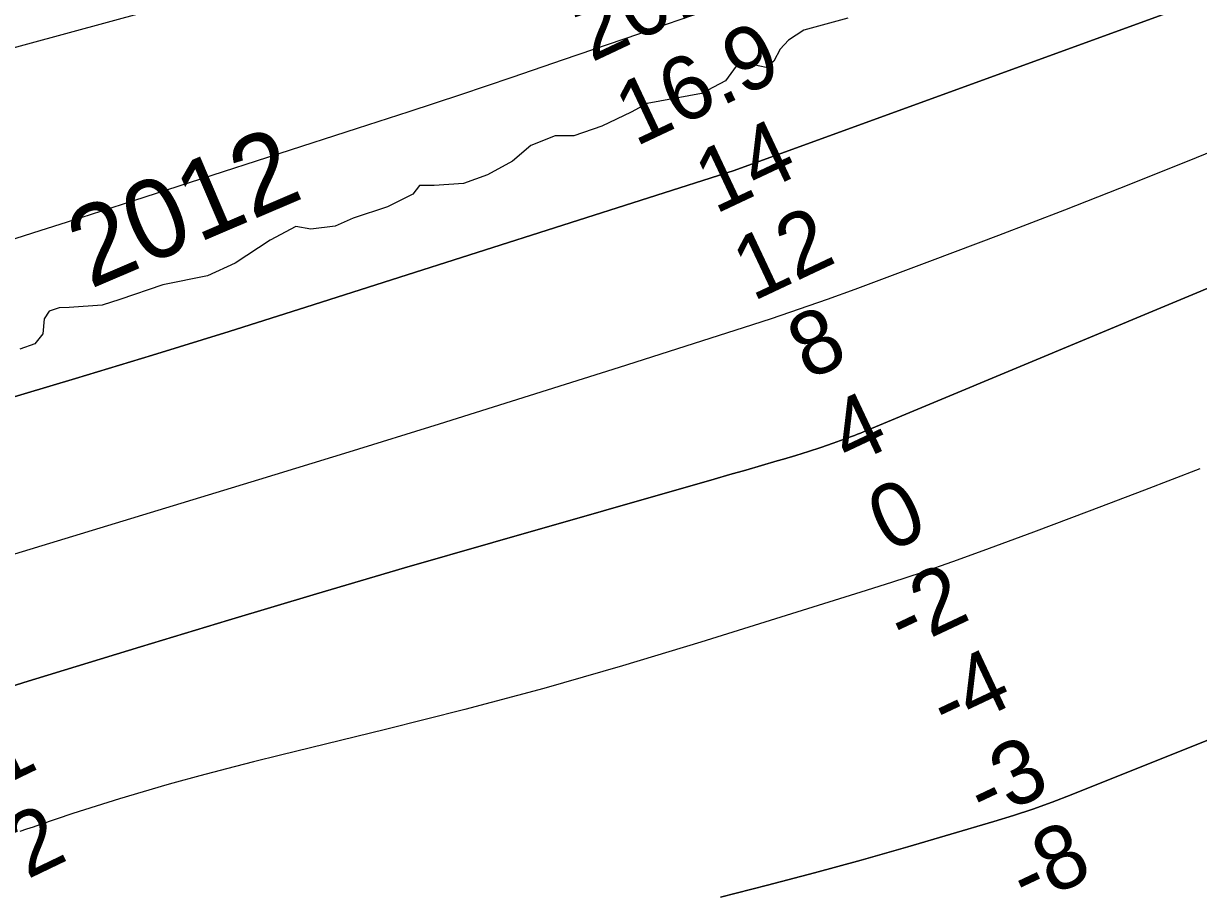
# Model space of a CAD drawing. Extents: x 3177385 to 3215275, y 903885 to 929304.
# Drawn here: x 3194893 to 3196130, y 913987 to 914900 of the extents above; entities that cross this region are included whole.
import ezdxf

# ---------------------------------------------------------------- set-up
doc = ezdxf.new("R2010")
doc.units = 0
for name, color, linetype in [('V-RIVR-EDGE', 7, 'Continuous'), ('V-RIVR-IDEN', 7, 'Continuous'), ('V-RIVR-RANG', 7, 'Continuous'), ('V-TOPO-DPTH', 7, 'Continuous'), ('V-TOPO-MINR', 7, 'Continuous'), ('V-TOPO-WATR', 7, 'Continuous')]:
    doc.layers.add(name, color=color, linetype=linetype)

msp = doc.modelspace()

# ---------------------------------------------------------------- linework, layer by layer
at = {"layer": 'V-RIVR-EDGE'}
msp.add_lwpolyline([(3195761.176145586, 914906.0486810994), (3195714.9570470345, 914893.2304948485), (3195698.765287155, 914882.6474297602), (3195689.9668927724, 914873.4317050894), (3195683.4687178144, 914860.5153004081), (3195675.1390470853, 914854.0696608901), (3195655.2888639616, 914858.2756109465), (3195643.7352313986, 914855.5329355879), (3195632.611491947, 914839.8567244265), (3195607.1754555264, 914826.5252736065), (3195549.8771584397, 914816.043853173), (3195533.2269535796, 914806.8475437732), (3195502.24503648, 914792.1441842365), (3195472.6601537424, 914782.0561105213), (3195453.26156315, 914782.1040776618), (3195427.371650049, 914772.0068673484), (3195408.3938159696, 914755.4263290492), (3195382.0317529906, 914741.1734199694), (3195356.605995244, 914731.9988099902), (3195325.6549141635, 914729.7659729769), (3195310.4131644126, 914729.8036614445), (3195303.4622548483, 914720.5833684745), (3195276.6406048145, 914707.255343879), (3195240.584956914, 914695.3357743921), (3195221.62768018, 914687.0689177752), (3195195.7548982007, 914683.8997755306), (3195180.0581296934, 914686.7098333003), (3195153.23419551, 914672.4580662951), (3195116.223969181, 914648.0702584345), (3195087.0929631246, 914634.7479442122), (3195039.958116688, 914625.1651405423), (3194994.657050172, 914610.0353141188), (3194976.167355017, 914604.0766714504), (3194941.5201622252, 914601.3910998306), (3194930.895982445, 914600.9554963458), (3194920.2649502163, 914597.7486656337), (3194915.1638096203, 914589.4475467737), (3194913.739365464, 914573.7473520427), (3194905.3994160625, 914563.1448716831), (3194889.6820902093, 914557.6412477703)], dxfattribs=at)
at = {"layer": 'V-TOPO-DPTH'}
for points in [[(3197608.889729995, 915675.1253427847), (3196739.20963079, 915418.2624344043), (3196718.30511416, 915412.5376821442), (3196697.5360014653, 915406.3473999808), (3196676.87504357, 915399.8281472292), (3196656.3763178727, 915392.8154385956), (3196635.985746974, 915385.4737593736), (3196626.495976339, 915381.9278373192), (3196601.4365561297, 915372.5801042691), (3196576.3702184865, 915363.2509893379), (3196551.293504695, 915353.9498015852), (3196526.2098734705, 915344.6672319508), (3195636.5753218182, 915083.4209984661), (3195626.6842784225, 915080.907133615), (3195530.5854590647, 915053.0115609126), (3195516.215784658, 915048.7667907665), (3195501.8737764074, 915044.4320184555), (3195487.573267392, 915039.9622428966), (3195473.300424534, 915035.4024651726), (3194569.5147533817, 914789.585222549)], [(3197678.3467079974, 915516.860765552), (3197353.2653252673, 915387.7548485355), (3197242.557586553, 915343.9981400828), (3197131.75475655, 915300.4847491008), (3197020.809289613, 915257.3363343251), (3196909.7687313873, 915214.4312370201), (3196730.641495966, 915145.5566741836), (3196709.0786438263, 915137.3099860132), (3196687.4963371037, 915129.1148096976), (3196665.884848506, 915120.9969011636), (3196644.253905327, 915112.9305044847), (3196517.4822302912, 915065.9142116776), (3196432.423415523, 915034.4529671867), (3196347.3280107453, 915003.0912733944), (3196262.1777209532, 914971.8789056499), (3196176.990841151, 914940.7660886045), (3195641.58, 914745.75), (3195190.7389304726, 914601.7920965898), (3195109.9526626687, 914576.310802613), (3195029.04937177, 914551.2114811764), (3194947.970546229, 914526.6851185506), (3194866.7746975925, 914502.5407284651)], [(3194866.7746975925, 914502.5407284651), (3194947.970546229, 914526.6851185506), (3195029.04937177, 914551.2114811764), (3195109.9526626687, 914576.310802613), (3195190.7389304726, 914601.7920965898), (3195641.58, 914745.75), (3196176.990841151, 914940.7660886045), (3196262.1777209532, 914971.8789056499), (3196347.3280107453, 915003.0912733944), (3196432.423415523, 915034.4529671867), (3196517.4822302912, 915065.9142116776), (3196644.253905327, 915112.9305044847), (3196665.884848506, 915120.9969011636), (3196687.4963371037, 915129.1148096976), (3196709.0786438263, 915137.3099860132), (3196730.641495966, 915145.5566741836), (3196909.7687313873, 915214.4312370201), (3197020.809289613, 915257.3363343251), (3197131.75475655, 915300.4847491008), (3197242.557586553, 915343.9981400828), (3197353.2653252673, 915387.7548485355), (3197678.3467079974, 915516.860765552)], [(3196729.695999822, 914867.1937705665), (3195777.5949083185, 914470.541356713), (3195774.5235218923, 914469.2891346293), (3195771.4399890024, 914468.0682865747), (3195768.338236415, 914466.894499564), (3195765.2243373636, 914465.7520865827), (3195745.6746398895, 914458.7480934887), (3195732.736759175, 914454.2511533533), (3195719.74556545, 914449.9193101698), (3195706.6744022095, 914445.8351124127), (3195693.549925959, 914441.9160116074), (3195686.798915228, 914439.9697717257), (3195670.257403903, 914435.2067412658), (3195653.713877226, 914430.4507295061), (3195637.1673275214, 914425.7052457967), (3195620.6187624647, 914420.9667807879), (3195387.4881694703, 914354.2931345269), (3195294.606226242, 914327.4453423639), (3195201.8277668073, 914300.2481938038), (3195109.2045330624, 914272.5270106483), (3195016.684783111, 914244.456471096), (3194893.609737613, 914206.73521719), (3194862.735932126, 914197.1664007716)], [(3194862.735932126, 914197.1664007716), (3194893.609737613, 914206.73521719), (3195016.684783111, 914244.456471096), (3195109.2045330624, 914272.5270106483), (3195201.8277668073, 914300.2481938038), (3195294.606226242, 914327.4453423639), (3195387.4881694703, 914354.2931345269), (3195620.6187624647, 914420.9667807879), (3195637.1673275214, 914425.7052457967), (3195653.713877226, 914430.4507295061), (3195670.257403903, 914435.2067412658), (3195686.798915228, 914439.9697717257), (3195693.549925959, 914441.9160116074), (3195706.6744022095, 914445.8351124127), (3195719.74556545, 914449.9193101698), (3195732.736759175, 914454.2511533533), (3195745.6746398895, 914458.7480934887), (3195765.2243373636, 914465.7520865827), (3195768.338236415, 914466.894499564), (3195771.4399890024, 914468.0682865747), (3195774.5235218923, 914469.2891346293), (3195777.5949083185, 914470.541356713), (3196729.695999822, 914867.1937705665)], [(3195627.2290015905, 913980.8548042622), (3195676.767243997, 913993.4288968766), (3195726.192455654, 914006.4220756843), (3195775.4481211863, 914020.0438837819), (3195824.5907559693, 914034.0847780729), (3195914.9989286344, 914060.5400634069), (3195935.566238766, 914066.8798315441), (3195955.9994547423, 914073.6080162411), (3195976.2315294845, 914080.9188257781), (3195996.32951007, 914088.6180518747), (3196214.76040921, 914175.90526666), (3196343.6975243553, 914228.1967758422), (3196472.267324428, 914281.363818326), (3196600.286151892, 914335.8441607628), (3196727.9376642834, 914391.2000365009), (3196927.5293723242, 914478.9690907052), (3196955.900347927, 914491.3450332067), (3196984.3193475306, 914503.60877792), (3197012.810383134, 914515.7042259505), (3197041.3494427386, 914527.6874761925), (3197477.666219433, 914709.3763715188)], [(3195627.2290015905, 913980.8548042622), (3195676.767243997, 913993.4288968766), (3195726.192455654, 914006.4220756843), (3195775.4481211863, 914020.0438837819), (3195824.5907559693, 914034.0847780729), (3195914.9989286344, 914060.5400634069), (3195935.566238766, 914066.8798315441), (3195955.9994547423, 914073.6080162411), (3195976.2315294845, 914080.9188257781), (3195996.32951007, 914088.6180518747), (3196214.76040921, 914175.90526666), (3196343.6975243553, 914228.1967758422), (3196472.267324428, 914281.363818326), (3196600.286151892, 914335.8441607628), (3196727.9376642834, 914391.2000365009), (3196927.5293723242, 914478.9690907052), (3196955.900347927, 914491.3450332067), (3196984.3193475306, 914503.60877792), (3197012.810383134, 914515.7042259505), (3197041.3494427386, 914527.6874761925), (3197477.666219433, 914709.3763715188)]]:
    msp.add_lwpolyline(points, dxfattribs=at)
at = {"layer": 'V-TOPO-MINR'}
for points in [[(3197608.889729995, 915675.1253427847), (3196739.20963079, 915418.2624344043), (3196718.30511416, 915412.5376821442), (3196697.5360014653, 915406.3473999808), (3196676.87504357, 915399.8281472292), (3196656.3763178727, 915392.8154385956), (3196635.985746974, 915385.4737593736), (3196626.495976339, 915381.9278373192), (3196601.4365561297, 915372.5801042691), (3196576.3702184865, 915363.2509893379), (3196551.293504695, 915353.9498015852), (3196526.2098734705, 915344.6672319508), (3195636.5753218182, 915083.4209984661), (3195626.6842784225, 915080.907133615), (3195530.5854590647, 915053.0115609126), (3195516.215784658, 915048.7667907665), (3195501.8737764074, 915044.4320184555), (3195487.573267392, 915039.9622428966), (3195473.300424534, 915035.4024651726), (3194569.5147533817, 914789.585222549)], [(3196225.3489619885, 915118.1147330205), (3196117.0996498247, 915083.9547162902), (3196009.077536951, 915049.101959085), (3195901.3962230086, 915013.2100911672), (3195793.942108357, 914976.6254827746), (3195598.8563746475, 914909.154690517), (3195584.3555411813, 914904.1451154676), (3195569.852422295, 914899.1421730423), (3195555.345875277, 914894.149179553), (3195540.8370428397, 914889.1628186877), (3195461.7210090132, 914862.0027434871), (3195407.6032983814, 914843.5888239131), (3195353.420062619, 914825.3715634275), (3195299.138539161, 914807.4492915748), (3195244.791490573, 914789.7236788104), (3194997.0924851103, 914709.6798468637), (3194953.9150370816, 914695.791605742), (3194910.712764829, 914681.98138587), (3194867.473256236, 914668.2881978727)], [(3196723.1850177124, 915001.7732385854), (3196128.0656971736, 914759.0598994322), (3196058.8761753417, 914731.2232438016), (3195989.5156698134, 914703.8255277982), (3195919.8986887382, 914677.0862212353), (3195850.1107239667, 914650.7858542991), (3195768.566825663, 914620.4955446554), (3195739.3507955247, 914609.8776724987), (3195710.0391429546, 914599.5370941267), (3195680.5840567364, 914589.6124564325), (3195651.0333480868, 914579.9651125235), (3195520.677223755, 914538.4267787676), (3195425.817587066, 914508.4082166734), (3195330.879132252, 914478.6428210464), (3195235.822450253, 914449.2571751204), (3195140.6869501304, 914420.1246956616), (3194777.5295364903, 914309.7117402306)], [(3196729.695999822, 914867.1937705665), (3195777.5949083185, 914470.541356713), (3195774.5235218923, 914469.2891346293), (3195771.4399890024, 914468.0682865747), (3195768.338236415, 914466.894499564), (3195765.2243373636, 914465.7520865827), (3195745.6746398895, 914458.7480934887), (3195732.736759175, 914454.2511533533), (3195719.74556545, 914449.9193101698), (3195706.6744022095, 914445.8351124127), (3195693.549925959, 914441.9160116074), (3195686.798915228, 914439.9697717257), (3195670.257403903, 914435.2067412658), (3195653.713877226, 914430.4507295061), (3195637.1673275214, 914425.7052457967), (3195620.6187624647, 914420.9667807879), (3195387.4881694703, 914354.2931345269), (3195294.606226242, 914327.4453423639), (3195201.8277668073, 914300.2481938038), (3195109.2045330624, 914272.5270106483), (3195016.684783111, 914244.456471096), (3194893.609737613, 914206.73521719), (3194862.735932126, 914197.1664007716)], [(3197477.666219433, 914709.3763715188), (3197041.3494427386, 914527.6874761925), (3197012.810383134, 914515.7042259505), (3196984.3193475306, 914503.60877792), (3196955.900347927, 914491.3450332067), (3196927.5293723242, 914478.9690907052), (3196727.9376642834, 914391.2000365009), (3196600.286151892, 914335.8441607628), (3196472.267324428, 914281.363818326), (3196343.6975243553, 914228.1967758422), (3196214.76040921, 914175.90526666), (3195996.32951007, 914088.6180518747), (3195976.2315294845, 914080.9188257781), (3195955.9994547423, 914073.6080162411), (3195935.566238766, 914066.8798315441), (3195914.9989286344, 914060.5400634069), (3195824.5907559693, 914034.0847780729), (3195775.4481211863, 914020.0438837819), (3195726.192455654, 914006.4220756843), (3195676.767243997, 913993.4288968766), (3195627.2290015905, 913980.8548042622)], [(3196131.92502294, 914431.6048222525), (3196073.71381444, 914409.092747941), (3196015.3450146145, 914386.9924879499), (3195956.871153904, 914365.1667708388), (3195903.4351418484, 914345.4362403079), (3195871.515454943, 914333.9317720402), (3195839.4824616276, 914322.7605204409), (3195807.2795086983, 914312.0890938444), (3195774.963249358, 914301.7508839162), (3195606.343990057, 914249.251190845), (3195523.873786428, 914224.431060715), (3195441.1124886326, 914200.662024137), (3195357.9145495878, 914178.4696278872), (3195274.425516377, 914157.3283251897), (3195163.8009112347, 914130.4314905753), (3195135.4425436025, 914123.3862550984), (3195107.133319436, 914116.1526242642), (3195078.897810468, 914108.636400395), (3195050.7114449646, 914100.9317811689), (3195044.162188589, 914099.106344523), (3195019.345404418, 914091.983594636), (3194994.6060273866, 914084.6082894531), (3194969.9827610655, 914076.8541513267), (3194945.436901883, 914068.8474579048), (3194910.360442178, 914057.1071435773), (3194903.4205922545, 914054.7533654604), (3194896.4936635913, 914052.362630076), (3194889.5861168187, 914049.9164587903)]]:
    msp.add_lwpolyline(points, dxfattribs=at)
at = {"layer": 'V-TOPO-WATR'}
msp.add_lwpolyline([(3197678.3467079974, 915516.860765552), (3197353.2653252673, 915387.7548485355), (3197242.557586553, 915343.9981400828), (3197131.75475655, 915300.4847491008), (3197020.809289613, 915257.3363343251), (3196909.7687313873, 915214.4312370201), (3196730.641495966, 915145.5566741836), (3196709.0786438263, 915137.3099860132), (3196687.4963371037, 915129.1148096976), (3196665.884848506, 915120.9969011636), (3196644.253905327, 915112.9305044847), (3196517.4822302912, 915065.9142116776), (3196432.423415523, 915034.4529671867), (3196347.3280107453, 915003.0912733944), (3196262.1777209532, 914971.8789056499), (3196176.990841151, 914940.7660886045), (3195641.58, 914745.75), (3195190.7389304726, 914601.7920965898), (3195109.9526626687, 914576.310802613), (3195029.04937177, 914551.2114811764), (3194947.970546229, 914526.6851185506), (3194866.7746975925, 914502.5407284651)], dxfattribs=at)

# ---------------------------------------------------------------- texts
at = {"layer": 'V-RIVR-IDEN'}
msp.add_text('2012', height=83.00000000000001, rotation=23.12820854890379, dxfattribs=at).set_placement((3194963.6519792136, 914620.6796594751))
at = {"layer": 'V-RIVR-RANG'}
for s, height, rotation, p in [('20.1', 66.99999999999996, 25.213055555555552, (3195491.4232253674, 914859.084485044)), ('16.9', 66.99999999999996, 25.213055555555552, (3195537.5999823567, 914770.2960477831)), ('14', 66.99999999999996, 25.213055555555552, (3195621.484659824, 914699.2631069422)), ('12', 66.99999999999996, 25.213055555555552, (3195661.217733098, 914607.440708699)), ('8', 66.99999999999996, 25.213055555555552, (3195719.3280803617, 914524.2721144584)), ('4', 66.99999999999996, 25.213055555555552, (3195762.403024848, 914434.024211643)), ('0', 66.99999999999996, 25.213055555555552, (3195803.807486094, 914342.9887741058)), ('-2', 66.99999999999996, 25.213055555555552, (3195820.630305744, 914240.3802518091)), ('-4', 66.99999999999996, 25.213055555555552, (3195865.6143277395, 914151.0302240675)), ('1', 67, 25.683055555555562, (3194866.1027810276, 914095.380545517)), ('-3', 66.99999999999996, 25.213055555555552, (3195904.8710363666, 914058.9845330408)), ('-2', 67, 25.683055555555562, (3194870.466609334, 913986.5164212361)), ('-8', 66.99999999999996, 25.213055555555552, (3195949.617287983, 913969.5225528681))]:
    msp.add_text(s, height=height, rotation=rotation, dxfattribs=at).set_placement(p)

doc.saveas('drawing.dxf')
